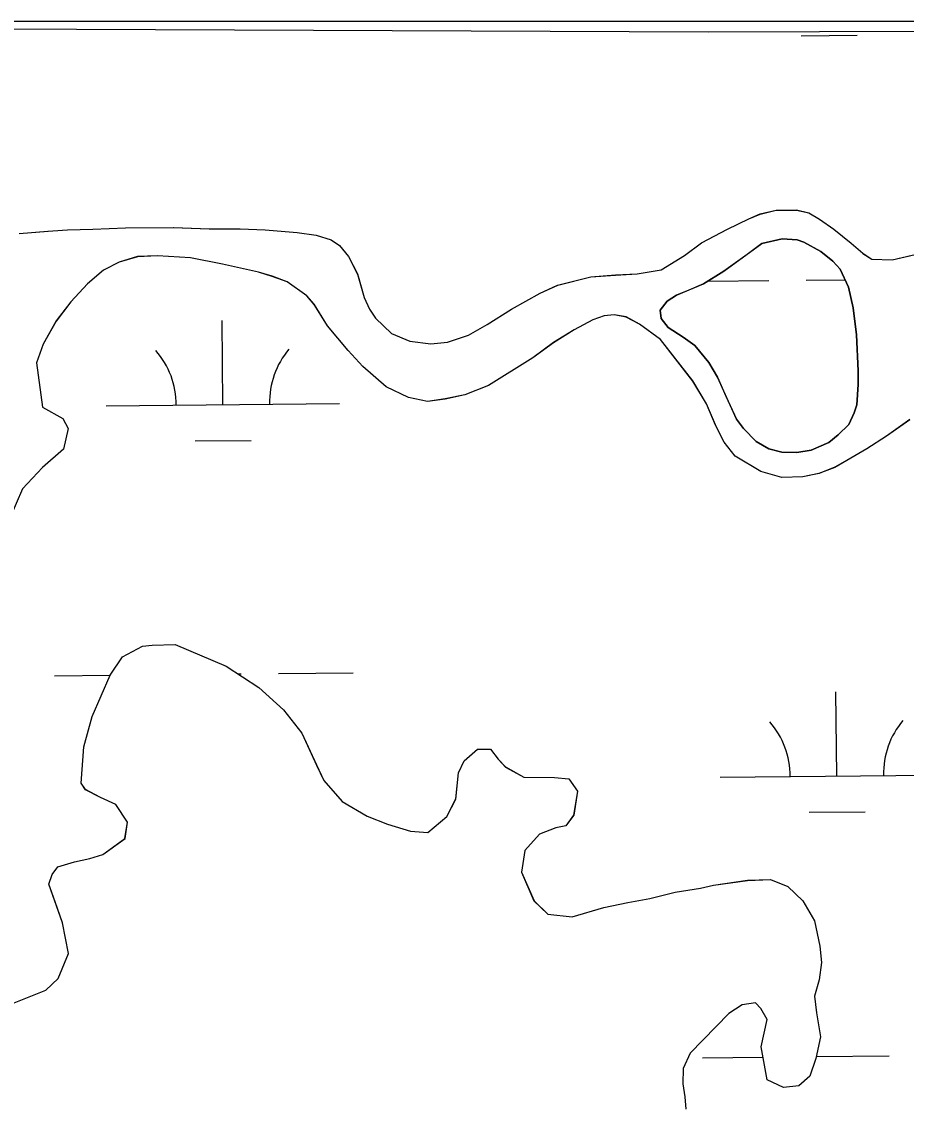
# Model space of a CAD drawing. Extents: x 3734862 to 3772949, y 391520 to 417239.
# Drawn here: x 3740591.1 to 3740970.3, y 413868.8 to 414332.2 of the extents above; entities that cross this region are included whole.
import ezdxf

# ---------------------------------------------------------------- set-up
doc = ezdxf.new("R2010")
doc.units = 0
doc.layers.add('V-TOPO-SHOR', color=7, linetype='Continuous')
doc.layers.add('V-WETL-SWMP', color=7, linetype='Continuous')

msp = doc.modelspace()

# ---------------------------------------------------------------- linework, layer by layer
at = {"layer": 'V-TOPO-SHOR'}
msp.add_line((3741161.5, 414332.17), (3740430.43, 414332.17), dxfattribs=at)
for points in [[(3740727.32, 414236.29), (3740731.18, 414231.6), (3740735.09, 414224.07), (3740737.97, 414213.99), (3740740.16, 414209.03), (3740742.75, 414205.16), (3740749.72, 414198.55), (3740757.53, 414195.28), (3740766.56, 414194.15), (3740773.66, 414194.82), (3740782.66, 414197.82), (3740790.69, 414202.41), (3740801.03, 414209.03), (3740813.34, 414215.81), (3740820.87, 414219.22), (3740835.09, 414222.83), (3740845.62, 414223.64), (3740854.97, 414224.08), (3740865.23, 414225.88), (3740875.17, 414232.01), (3740882.53, 414237.39), (3740893.64, 414243.31), (3740902.86, 414247.68), (3740907.71, 414249.77), (3740914.53, 414251.43), (3740923.28, 414251.48), (3740928.47, 414250.32), (3740933.15, 414247.58), (3740939.17, 414243.26), (3740946.65, 414237.33), (3740951.59, 414232.92), (3740955.49, 414230.4), (3740964.23, 414230.16), (3740972.73, 414232.09)], [(3740590.02, 414241.38), (3740602.43, 414242.46), (3740610.79, 414243.01), (3740621.62, 414243.23), (3740635.69, 414243.78), (3740656.15, 414243.94), (3740671.58, 414243.39), (3740684.85, 414243.37), (3740695.47, 414243), (3740709.22, 414241.8), (3740717.36, 414240.68), (3740723.72, 414238.71), (3740727.32, 414236.29)], [(3740949.65, 414182.55), (3740948.92, 414197.98), (3740947.54, 414209.59), (3740945.52, 414218.37), (3740941.92, 414226.08), (3740938.73, 414229.57), (3740933.7, 414233.68), (3740926.4, 414237.63), (3740923.46, 414238.66), (3740917.09, 414239.16), (3740908.42, 414237.14), (3740902.06, 414232.43), (3740892.12, 414225.23), (3740883.39, 414219.77), (3740877.06, 414217.12), (3740871.82, 414214.95), (3740867.75, 414212.47), (3740864.75, 414208.59), (3740865.18, 414205.05), (3740868.16, 414201.07), (3740874.67, 414196.94), (3740879.62, 414193.42), (3740885.59, 414186.15), (3740889.32, 414179.91), (3740893.01, 414171.7), (3740897.57, 414161.9), (3740900.55, 414157.92), (3740905.95, 414152.34), (3740911.3, 414149.11), (3740916.97, 414147.74), (3740923.35, 414147.63), (3740929.56, 414148.52), (3740937.07, 414151.83), (3740941.15, 414155.1), (3740945.65, 414159.64), (3740947.98, 414164.52), (3740949.02, 414168.03), (3740949.66, 414176.66), (3740949.65, 414182.55)], [(3740692.65, 414224.83), (3740677.17, 414228.33), (3740663.54, 414231.01), (3740649.39, 414231.83), (3740640.73, 414231.48), (3740632.93, 414229.15), (3740626.18, 414225.72), (3740619.4, 414219.83), (3740612.19, 414212.18), (3740605.96, 414203.92), (3740600.29, 414193.98), (3740597.51, 414186.06), (3740600.03, 414166.99)], [(3740971.8, 414161.66), (3740961.85, 414154.55), (3740953.31, 414149.18), (3740946.66, 414145.25), (3740939.61, 414141.24), (3740932.88, 414138.59), (3740925.97, 414137.23), (3740916.92, 414136.89), (3740908.01, 414139.49), (3740896.91, 414145.97), (3740892.28, 414152.04), (3740888.57, 414159.38), (3740884.68, 414168.39), (3740878.75, 414178.23), (3740864.87, 414195.96), (3740855.93, 414202.59), (3740850.28, 414205.64), (3740845.08, 414206.61), (3740840.75, 414206.19), (3740836, 414204.49), (3740827.96, 414200.2), (3740819.12, 414194.64), (3740810.26, 414188.2), (3740791.29, 414176.31), (3740781.09, 414172.25), (3740772.6, 414170.52), (3740765.01, 414169.46), (3740756.88, 414171.17), (3740747.42, 414175.75), (3740737.43, 414184.47), (3740731.05, 414191.26), (3740722.17, 414201.92), (3740716.52, 414211.07), (3740713.43, 414214.66), (3740704.88, 414220.7), (3740698.52, 414223.06), (3740692.65, 414224.83)], [(3740600.03, 414166.99), (3740608.85, 414162.16), (3740611.12, 414157.91), (3740609.1, 414149.04), (3740600.07, 414141.22), (3740591.49, 414131.98), (3740586.13, 414119.42)], [(3740587.9, 413911.8), (3740601.57, 413917.2), (3740606.81, 413922.27), (3740611.2, 413932.98), (3740608.61, 413946.14), (3740605.47, 413955.1), (3740602.78, 413962.64), (3740604.26, 413966.83), (3740606.65, 413970.07), (3740613.72, 413972.3), (3740620.3, 413973.6), (3740625.95, 413975.38), (3740635.44, 413982.26), (3740636.49, 413989.27), (3740631.46, 413996.85), (3740624.95, 413999.76), (3740618.44, 414003.15), (3740616.61, 414005.99), (3740617.8, 414021.44), (3740621.29, 414034.5), (3740629.08, 414052.18), (3740634.36, 414060.06), (3740642.87, 414064.61), (3740647.1, 414065.01), (3740656.94, 414065.32), (3740678.81, 414056.05), (3740692.72, 414046.92), (3740703.35, 414037.38), (3740711.15, 414027.41), (3740717.49, 414013.72), (3740720.66, 414007.11), (3740728.48, 413998.08), (3740739.15, 413991.81), (3740748, 413988.39), (3740757.79, 413985.41), (3740765.28, 413984.82), (3740773.36, 413991.72), (3740777.23, 413999.15), (3740778.35, 414010.38), (3740780.78, 414015.5), (3740786.48, 414020.56), (3740792.1, 414020.47), (3740795.31, 414016.2), (3740798.54, 414012.86), (3740806.43, 414008.52), (3740819.55, 414008.3), (3740825.63, 414007.73), (3740829.3, 414002.52), (3740827.73, 413992.24), (3740824.37, 413987.61), (3740820.14, 413986.74), (3740813.06, 413984.04), (3740806.86, 413977.12), (3740805.3, 413967.77), (3740810.73, 413955.5), (3740816.72, 413949.78), (3740827.02, 413948.67), (3740840.67, 413952.66), (3740851.01, 413954.84), (3740860.41, 413956.56), (3740871.23, 413959.2), (3740882.04, 413960.89), (3740887.69, 413962.21), (3740902.25, 413964.31), (3740912.09, 413964.62), (3740919.54, 413961.69)], [(3740919.54, 413961.69), (3740926, 413955.49), (3740931.01, 413946.97), (3740933.18, 413936.16), (3740934, 413929.12), (3740932.94, 413921.64), (3740930.96, 413914.64), (3740931.78, 413907.6), (3740933.48, 413897.26), (3740931.46, 413887.92), (3740928.99, 413880.46), (3740924.24, 413876.33), (3740917.67, 413875.5), (3740910.69, 413878.89), (3740908.11, 413892.99), (3740910.64, 413904.66), (3740907.91, 413909.39), (3740905.6, 413911.77), (3740899.97, 413910.93), (3740894.29, 413907.27), (3740877.6, 413890.21), (3740874.69, 413883.69), (3740874.58, 413877.14), (3740875.43, 413871.5), (3740875.81, 413866.34)]]:
    msp.add_lwpolyline(points, dxfattribs=at)
at = {"layer": 'V-WETL-SWMP'}
for p, q in [((3740885.41, 414327.65), (3740334.91, 414329.88)), ((3741518.49, 414329.49), (3740885.41, 414327.65)), ((3740925.18, 414326.1), (3740949.18, 414326.35)), ((3740907.71, 414249.75), (3740914.52, 414251.41)), ((3740914.52, 414251.41), (3740923.27, 414251.46)), ((3740923.27, 414251.46), (3740928.47, 414250.29)), ((3740893.64, 414243.29), (3740902.85, 414247.66)), ((3740902.85, 414247.66), (3740907.71, 414249.75)), ((3740928.47, 414250.29), (3740933.14, 414247.56)), ((3740933.14, 414247.56), (3740939.17, 414243.24)), ((3740590.01, 414241.36), (3740602.42, 414242.44)), ((3740602.42, 414242.44), (3740610.79, 414242.99)), ((3740610.79, 414242.99), (3740621.61, 414243.21)), ((3740621.61, 414243.21), (3740635.68, 414243.77)), ((3740635.68, 414243.77), (3740656.14, 414243.92)), ((3740656.14, 414243.92), (3740671.57, 414243.38)), ((3740671.57, 414243.38), (3740684.85, 414243.36)), ((3740684.85, 414243.36), (3740695.47, 414242.99)), ((3740695.47, 414242.99), (3740709.21, 414241.78)), ((3740709.21, 414241.78), (3740717.36, 414240.66)), ((3740882.53, 414237.37), (3740893.64, 414243.29)), ((3740939.17, 414243.24), (3740946.65, 414237.31)), ((3740717.36, 414240.66), (3740723.72, 414238.69)), ((3740723.72, 414238.69), (3740727.32, 414236.27)), ((3740875.16, 414231.99), (3740882.53, 414237.37)), ((3740946.65, 414237.31), (3740951.59, 414232.9)), ((3740727.32, 414236.27), (3740731.18, 414231.58)), ((3740951.59, 414232.9), (3740955.48, 414230.38)), ((3740964.23, 414230.14), (3740979.63, 414233.63)), ((3740632.92, 414229.13), (3740626.18, 414225.7)), ((3740640.73, 414231.46), (3740632.92, 414229.13)), ((3740649.39, 414231.81), (3740640.73, 414231.46)), ((3740663.54, 414230.99), (3740649.39, 414231.81)), ((3740677.16, 414228.31), (3740663.54, 414230.99)), ((3740692.65, 414224.81), (3740677.16, 414228.31)), ((3740731.18, 414231.58), (3740735.08, 414224.05)), ((3740865.23, 414225.86), (3740875.16, 414231.99)), ((3740955.48, 414230.38), (3740964.23, 414230.14)), ((3740626.18, 414225.7), (3740619.39, 414219.81)), ((3740698.52, 414223.04), (3740692.65, 414224.81)), ((3740704.87, 414220.68), (3740698.52, 414223.04)), ((3740735.08, 414224.05), (3740737.97, 414213.97)), ((3740835.08, 414222.81), (3740845.62, 414223.62)), ((3740845.62, 414223.62), (3740854.97, 414224.06)), ((3740854.97, 414224.06), (3740865.23, 414225.86)), ((3740619.39, 414219.81), (3740612.19, 414212.16)), ((3740713.43, 414214.64), (3740704.87, 414220.68)), ((3740813.33, 414215.79), (3740820.86, 414219.2)), ((3740820.86, 414219.2), (3740835.08, 414222.81)), ((3740885.24, 414220.93), (3740911.37, 414221.21)), ((3740927.37, 414221.38), (3740944.03, 414221.55)), ((3740716.52, 414211.05), (3740713.43, 414214.64)), ((3740737.97, 414213.97), (3740740.15, 414209.02)), ((3740801.03, 414209.01), (3740813.33, 414215.79)), ((3740612.19, 414212.16), (3740605.96, 414203.9)), ((3740722.17, 414201.91), (3740716.52, 414211.05)), ((3740740.15, 414209.02), (3740742.74, 414205.14)), ((3740790.69, 414202.39), (3740801.03, 414209.01)), ((3740742.74, 414205.14), (3740749.72, 414198.53)), ((3740836, 414204.47), (3740827.96, 414200.18)), ((3740840.74, 414206.17), (3740836, 414204.47)), ((3740845.08, 414206.59), (3740840.74, 414206.17)), ((3740850.27, 414205.62), (3740845.08, 414206.59)), ((3740855.93, 414202.58), (3740850.27, 414205.62)), ((3740605.96, 414203.9), (3740600.29, 414193.97)), ((3740677.4, 414168.09), (3740677.02, 414204.09)), ((3740731.04, 414191.24), (3740722.17, 414201.91)), ((3740782.65, 414197.8), (3740790.69, 414202.39)), ((3740827.96, 414200.18), (3740819.12, 414194.62)), ((3740864.87, 414195.94), (3740855.93, 414202.58)), ((3740749.72, 414198.53), (3740757.53, 414195.26)), ((3740757.53, 414195.26), (3740766.56, 414194.13)), ((3740773.65, 414194.8), (3740782.65, 414197.8)), ((3740878.74, 414178.21), (3740864.87, 414195.94)), ((3740600.29, 414193.97), (3740597.5, 414186.05)), ((3740737.42, 414184.45), (3740731.04, 414191.24)), ((3740766.56, 414194.13), (3740773.65, 414194.8)), ((3740819.12, 414194.62), (3740810.26, 414188.18)), ((3740597.5, 414186.05), (3740600.02, 414166.98)), ((3740810.26, 414188.18), (3740791.28, 414176.29)), ((3740747.41, 414175.73), (3740737.42, 414184.45)), ((3740884.68, 414168.38), (3740878.74, 414178.21)), ((3740756.88, 414171.15), (3740747.41, 414175.73)), ((3740781.08, 414172.23), (3740772.6, 414170.5)), ((3740791.28, 414176.29), (3740781.08, 414172.23)), ((3740627.41, 414167.56), (3740727.4, 414168.62)), ((3740765.01, 414169.44), (3740756.88, 414171.15)), ((3740772.6, 414170.5), (3740765.01, 414169.44)), ((3740888.56, 414159.36), (3740884.68, 414168.38)), ((3740600.02, 414166.98), (3740608.85, 414162.15)), ((3740608.85, 414162.15), (3740611.12, 414157.89)), ((3740892.28, 414152.03), (3740888.56, 414159.36)), ((3740971.8, 414161.64), (3740961.85, 414154.53)), ((3740611.12, 414157.89), (3740609.1, 414149.02)), ((3740961.85, 414154.53), (3740953.3, 414149.16)), ((3740609.1, 414149.02), (3740600.07, 414141.2)), ((3740665.57, 414152.54), (3740689.57, 414152.79)), ((3740896.9, 414145.95), (3740892.28, 414152.03)), ((3740953.3, 414149.16), (3740939.6, 414141.22)), ((3740908.01, 414139.48), (3740896.9, 414145.95)), ((3740600.07, 414141.2), (3740591.49, 414131.97)), ((3740939.6, 414141.22), (3740932.87, 414138.58)), ((3740916.91, 414136.87), (3740908.01, 414139.48)), ((3740925.97, 414137.22), (3740916.91, 414136.87)), ((3740932.87, 414138.58), (3740925.97, 414137.22)), ((3740591.49, 414131.97), (3740586.13, 414119.41)), ((3740634.36, 414060.05), (3740642.87, 414064.6)), ((3740642.87, 414064.6), (3740647.09, 414065)), ((3740647.09, 414065), (3740656.94, 414065.3)), ((3740656.94, 414065.3), (3740678.81, 414056.04)), ((3740629.08, 414052.17), (3740634.36, 414060.05)), ((3740605.22, 414051.89), (3740629.07, 414052.15)), ((3740621.29, 414034.49), (3740629.08, 414052.17)), ((3740678.81, 414056.04), (3740692.72, 414046.91)), ((3740683.87, 414052.72), (3740685.21, 414052.74)), ((3740701.21, 414052.91), (3740733.21, 414053.25)), ((3740692.72, 414046.91), (3740703.34, 414037.37)), ((3740940.53, 414009), (3740940.15, 414045)), ((3740617.8, 414021.43), (3740621.29, 414034.49)), ((3740703.34, 414037.37), (3740711.15, 414027.4)), ((3740711.15, 414027.4), (3740717.48, 414013.71)), ((3740616.61, 414005.98), (3740617.8, 414021.43)), ((3740780.77, 414015.49), (3740786.48, 414020.55)), ((3740786.48, 414020.55), (3740792.1, 414020.46)), ((3740792.1, 414020.46), (3740795.31, 414016.19)), ((3740778.35, 414010.37), (3740780.77, 414015.49)), ((3740795.31, 414016.19), (3740798.54, 414012.85)), ((3740717.48, 414013.71), (3740720.66, 414007.1)), ((3740777.23, 413999.14), (3740778.35, 414010.37)), ((3740798.54, 414012.85), (3740806.43, 414008.51)), ((3740618.44, 414003.14), (3740616.61, 414005.98)), ((3740720.66, 414007.1), (3740728.47, 413998.06)), ((3740806.43, 414008.51), (3740819.55, 414008.29)), ((3740819.55, 414008.29), (3740825.63, 414007.72)), ((3740825.63, 414007.72), (3740829.3, 414002.51)), ((3740890.54, 414008.48), (3740990.53, 414009.53)), ((3740624.94, 413999.76), (3740618.44, 414003.14)), ((3740829.3, 414002.51), (3740827.72, 413992.23)), ((3740631.45, 413996.84), (3740624.94, 413999.76)), ((3740636.49, 413989.26), (3740631.45, 413996.84)), ((3740728.47, 413998.06), (3740739.15, 413991.8)), ((3740773.36, 413991.71), (3740777.23, 413999.14)), ((3740739.15, 413991.8), (3740748, 413988.38)), ((3740765.28, 413984.81), (3740773.36, 413991.71)), ((3740827.72, 413992.23), (3740824.37, 413987.6)), ((3740928.7, 413993.45), (3740952.7, 413993.7)), ((3740635.43, 413982.25), (3740636.49, 413989.26)), ((3740748, 413988.38), (3740757.79, 413985.4)), ((3740820.13, 413986.73), (3740813.06, 413984.03)), ((3740824.37, 413987.6), (3740820.13, 413986.73)), ((3740625.95, 413975.37), (3740635.43, 413982.25)), ((3740757.79, 413985.4), (3740765.28, 413984.81)), ((3740813.06, 413984.03), (3740806.86, 413977.11)), ((3740613.72, 413972.29), (3740620.3, 413973.59)), ((3740620.3, 413973.59), (3740625.95, 413975.37)), ((3740806.86, 413977.11), (3740805.3, 413967.76)), ((3740604.26, 413966.82), (3740606.65, 413970.06)), ((3740606.65, 413970.06), (3740613.72, 413972.29)), ((3740602.78, 413962.63), (3740604.26, 413966.82)), ((3740805.3, 413967.76), (3740810.72, 413955.49)), ((3740887.68, 413962.2), (3740902.24, 413964.3)), ((3740902.24, 413964.3), (3740912.09, 413964.61)), ((3740912.09, 413964.61), (3740919.54, 413961.68)), ((3740608.6, 413946.13), (3740602.78, 413962.63)), ((3740860.41, 413956.55), (3740871.23, 413959.19)), ((3740871.23, 413959.19), (3740882.04, 413960.88)), ((3740882.04, 413960.88), (3740887.68, 413962.2)), ((3740919.54, 413961.68), (3740926, 413955.48)), ((3740810.72, 413955.49), (3740816.72, 413949.77)), ((3740840.67, 413952.66), (3740851.01, 413954.83)), ((3740851.01, 413954.83), (3740860.41, 413956.55)), ((3740926, 413955.48), (3740931.01, 413946.96)), ((3740816.72, 413949.77), (3740827.01, 413948.66)), ((3740827.01, 413948.66), (3740840.67, 413952.66)), ((3740611.2, 413932.97), (3740608.6, 413946.13)), ((3740931.01, 413946.96), (3740933.18, 413936.15)), ((3740933.18, 413936.15), (3740934, 413929.11)), ((3740606.81, 413922.27), (3740611.2, 413932.97)), ((3740934, 413929.11), (3740932.94, 413921.63)), ((3740601.57, 413917.2), (3740606.81, 413922.27)), ((3740587.89, 413911.8), (3740601.57, 413917.2)), ((3740932.94, 413921.63), (3740930.95, 413914.63)), ((3740930.95, 413914.63), (3740931.78, 413907.59)), ((3740899.97, 413910.92), (3740894.28, 413907.26)), ((3740905.6, 413911.77), (3740899.97, 413910.92)), ((3740907.91, 413909.39), (3740905.6, 413911.77)), ((3740910.64, 413904.65), (3740907.91, 413909.39)), ((3740894.28, 413907.26), (3740877.6, 413890.2)), ((3740908.11, 413892.98), (3740910.64, 413904.65)), ((3740931.78, 413907.59), (3740933.48, 413897.25)), ((3740933.48, 413897.25), (3740931.46, 413887.92)), ((3740877.6, 413890.2), (3740874.69, 413883.69)), ((3740910.69, 413878.88), (3740908.11, 413892.98)), ((3740882.96, 413888.32), (3740908.91, 413888.59)), ((3740931.46, 413887.92), (3740928.99, 413880.46)), ((3740931.65, 413888.83), (3740962.96, 413889.17)), ((3740874.69, 413883.69), (3740874.58, 413877.13)), ((3740928.99, 413880.46), (3740924.24, 413876.32)), ((3740874.58, 413877.13), (3740875.42, 413871.49)), ((3740917.66, 413875.49), (3740910.69, 413878.88)), ((3740924.24, 413876.32), (3740917.66, 413875.49)), ((3740875.42, 413871.49), (3740875.81, 413866.33))]:
    msp.add_line(p, q, dxfattribs=at)
msp.add_lwpolyline([(3740949.65, 414182.55), (3740949.65, 414176.66), (3740949.02, 414168.03), (3740947.98, 414164.52), (3740945.65, 414159.64), (3740941.15, 414155.1), (3740937.07, 414151.83), (3740929.56, 414148.52), (3740923.35, 414147.64), (3740916.97, 414147.74), (3740911.3, 414149.11), (3740905.95, 414152.34), (3740900.55, 414157.92), (3740897.57, 414161.9), (3740889.32, 414179.91), (3740885.59, 414186.15), (3740879.62, 414193.42), (3740874.67, 414196.94), (3740868.16, 414201.07), (3740865.18, 414205.04), (3740864.75, 414208.59), (3740867.75, 414212.47), (3740871.82, 414214.95), (3740883.39, 414219.77), (3740892.12, 414225.23), (3740908.42, 414237.14), (3740917.09, 414239.16), (3740923.47, 414238.66), (3740926.4, 414237.63), (3740933.7, 414233.68), (3740938.73, 414229.57), (3740941.92, 414226.08), (3740945.52, 414218.36), (3740947.54, 414209.59), (3740948.92, 414197.98)], close=True, dxfattribs=at)
for centre, start, end in [((3740622.16, 414167.98), 359.8334, 41.377), ((3740732.64, 414169.15), 139.8333, 181.377), ((3740885.29, 414008.9), 359.8334, 41.377), ((3740995.77, 414010.06), 139.8333, 181.377)]:
    msp.add_arc(centre, 35.25, start, end, dxfattribs=at)

doc.saveas('drawing.dxf')
